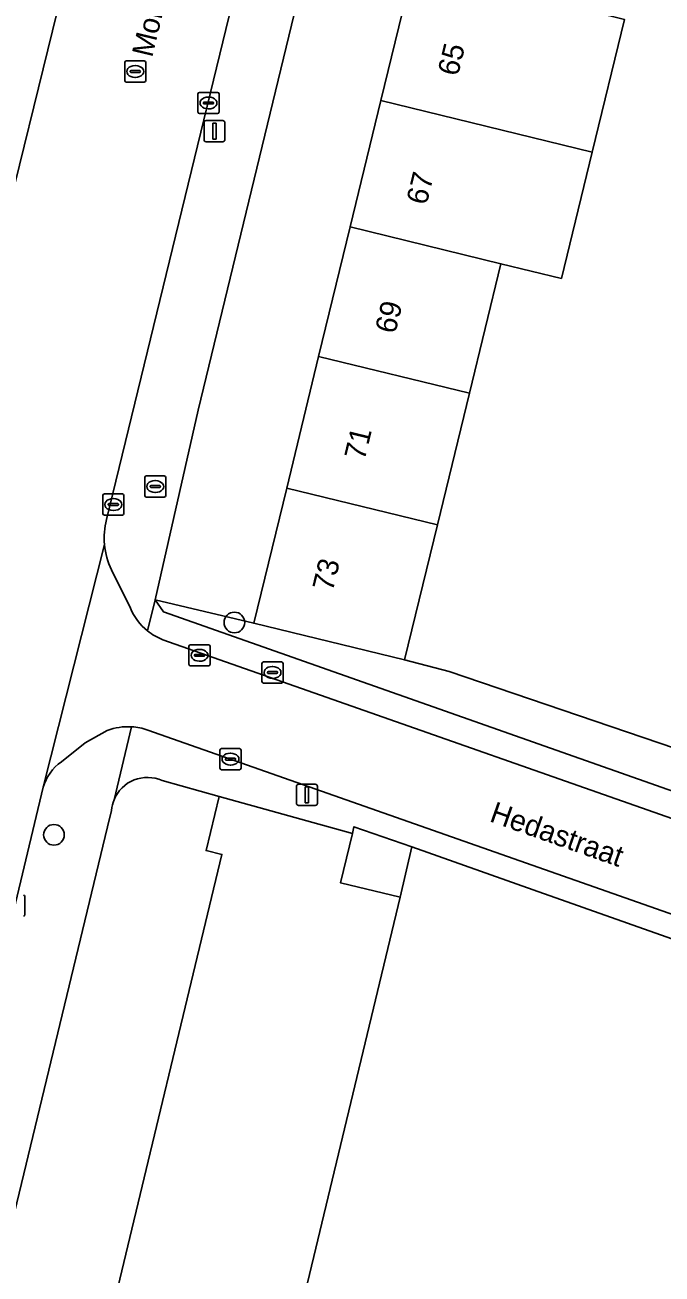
# Model space of a CAD drawing. Extents: x 162803 to 163818, y 381639 to 382475.
# Drawn here: x 163168.5 to 163198.6, y 382076.1 to 382135.2 of the extents above; entities that cross this region are included whole.
import ezdxf

# ---------------------------------------------------------------- set-up
doc = ezdxf.new("R2010")
doc.units = 0
for name, color, linetype in [('IMGEO_Boom', 7, 'Continuous'), ('IMGEO_Brandkraan', 7, 'Continuous'), ('IMGEO_Erf', 7, 'Continuous'), ('IMGEO_Groenvoorziening', 7, 'Continuous'), ('IMGEO_Hek', 7, 'Continuous'), ('IMGEO_Kolk', 7, 'Continuous'), ('IMGEO_Lichtmast', 7, 'Continuous'), ('IMGEO_Muur', 7, 'Continuous'), ('IMGEO_Openbare_ruimte_label', 7, 'Continuous'), ('IMGEO_Pand', 7, 'Continuous'), ('IMGEO_Pand_nummerreeks', 7, 'Continuous'), ('IMGEO_Rijbaan_lokaal_open', 7, 'Continuous'), ('IMGEO_Rioolput', 7, 'Continuous'), ('IMGEO_Voetpad_open', 7, 'Continuous')]:
    doc.layers.add(name, color=color, linetype=linetype)

msp = doc.modelspace()

# ---------------------------------------------------------------- linework, layer by layer
at = {"layer": 'IMGEO_Boom'}
for centre in [(163178.37, 382106.921), (163169.825, 382096.87)]:
    msp.add_circle(centre, 0.489, dxfattribs=at)
at = {"layer": 'IMGEO_Brandkraan'}
for p, q in [((163174.122, 382112.93), (163174.122, 382113.782)), ((163174.197, 382113.856), (163175.049, 382113.856)), ((163174.381, 382113.35), (163174.381, 382113.362)), ((163174.424, 382113.399), (163174.822, 382113.399)), ((163174.61, 382113.636), (163174.635, 382113.636)), ((163174.865, 382113.362), (163174.865, 382113.35)), ((163175.123, 382113.782), (163175.123, 382112.93)), ((163175.049, 382112.856), (163174.197, 382112.856)), ((163174.819, 382113.313), (163174.421, 382113.313)), ((163174.633, 382113.076), (163174.608, 382113.076))]:
    msp.add_line(p, q, dxfattribs=at)
for points in [[(163174.122, 382112.93), (163174.122, 382113.782)], [(163174.197, 382113.856), (163175.049, 382113.856)], [(163175.123, 382113.782), (163175.123, 382112.93)], [(163175.049, 382112.856), (163174.197, 382112.856)]]:
    msp.add_lwpolyline(points, dxfattribs=at)
for centre, radius, start, end in [((163174.199, 382113.78), 0.0765, 91.55205, 178.44795), ((163174.199, 382113.78), 0.0765, 91.55205, 178.44795), ((163174.421, 382113.359), 0.0403, 85.87752, 175.75265), ((163174.826, 382113.361), 0.0386, 1.73085, 96.63898), ((163175.047, 382113.78), 0.0765, 1.55205, 88.44795), ((163175.047, 382113.78), 0.0765, 1.55205, 88.44795), ((163174.199, 382112.932), 0.0765, 181.55205, 268.44795), ((163174.199, 382112.932), 0.0765, 181.55205, 268.44795), ((163174.418, 382113.349), 0.0366, 178.93798, 274.71019), ((163174.822, 382113.356), 0.043, 264.86636, 352.45326), ((163175.047, 382112.932), 0.0765, 271.55205, 358.44795), ((163175.047, 382112.932), 0.0765, 271.55205, 358.44795)]:
    msp.add_arc(centre, radius, start, end, dxfattribs=at)
for centre, major_axis, ratio, start_param, end_param in [((163174.609, 382113.356), (-0.387, 0.002), 0.722429, 4.712389, 7.853982), ((163174.634, 382113.356), (-0.39, 0.002), 0.717154, 1.570796, 4.712389)]:
    msp.add_ellipse(centre, major_axis=major_axis, ratio=ratio, start_param=start_param, end_param=end_param, dxfattribs=at)
at = {"layer": 'IMGEO_Erf'}
for points in [[(163176.66, 382116.978), (163174.616, 382107.997), (163179.292, 382106.883), (163180.848, 382113.283), (163182.363, 382119.512), (163183.854, 382125.643), (163185.308, 382131.626), (163186.835, 382137.904), (163188.325, 382144.032), (163189.78, 382150.015), (163191.343, 382156.444), (163192.835, 382162.579), (163194.277, 382168.512), (163195.768, 382174.642), (163197.258, 382180.77), (163198.564, 382186.142), (163193.704, 382187.277)], [(163213.268, 382084.245), (163214.102, 382086.634), (163213.244, 382086.941), (163211.845, 382087.442), (163199.364, 382091.852), (163192.529, 382094.267), (163186.777, 382096.299), (163186.218, 382093.918), (163175.197, 382048.077), (163177.725, 382045.829), (163177.379, 382044.53), (163184.882, 382041.832), (163192.269, 382039.176), (163195.367, 382038.062), (163195.426, 382038.245), (163195.801, 382038.331), (163197.559, 382038.734), (163198.696, 382038.994)]]:
    msp.add_lwpolyline(points, close=True, dxfattribs=at)
for points in [[(163196.846, 382135.469), (163195.32, 382129.191), (163193.866, 382123.208), (163190.994, 382123.906), (163189.504, 382117.776), (163187.989, 382111.546), (163186.433, 382105.147), (163188.549, 382104.606), (163199.26, 382100.963), (163200.322, 382103.96), (163203.294, 382102.907), (163202.233, 382099.91), (163203.077, 382099.614), (163208.418, 382118.348), (163206.631, 382118.884), (163207.769, 382122.674), (163209.503, 382122.153), (163214.272, 382138.883)], [(163177.779, 382095.946), (163177.029, 382096.127), (163177.644, 382098.685), (163174.947, 382099.435)], [(163172.549, 382098.026), (163172.362, 382097.253), (163161.731, 382053.278), (163161.928, 382051.741)], [(163162.82, 382050.904), (163165.45, 382050.178), (163166.071, 382052.76), (163167.324, 382052.459), (163177.779, 382095.946)]]:
    msp.add_lwpolyline(points, dxfattribs=at)
for centre, radius, start, end in [((163174.246, 382097.884), 1.702, 65.67863, 157.73309), ((163174.267, 382097.876), 1.725, 157.73712, 174.99585)]:
    msp.add_arc(centre, radius, start, end, dxfattribs=at)
at = {"layer": 'IMGEO_Groenvoorziening'}
msp.add_lwpolyline([(163188.549, 382104.606), (163186.433, 382105.147), (163179.292, 382106.883), (163174.616, 382107.997), (163175.008, 382107.422), (163201.682, 382098.031), (163202.434, 382097.766), (163203.077, 382099.614), (163202.233, 382099.91), (163199.26, 382100.963)], close=True, dxfattribs=at)
at = {"layer": 'IMGEO_Hek'}
msp.add_lwpolyline([(163199.26, 382100.963), (163188.549, 382104.606), (163186.433, 382105.147)], dxfattribs=at)
at = {"layer": 'IMGEO_Kolk'}
for p, q in [((163176.644, 382131.087), (163176.644, 382131.939)), ((163176.719, 382132.013), (163177.571, 382132.013)), ((163177.132, 382131.793), (163177.157, 382131.793)), ((163177.645, 382131.939), (163177.645, 382131.087)), ((163176.903, 382131.507), (163176.903, 382131.519)), ((163177.341, 382131.47), (163176.943, 382131.47)), ((163176.946, 382131.556), (163177.344, 382131.556)), ((163177.155, 382131.233), (163177.13, 382131.233)), ((163177.387, 382131.519), (163177.387, 382131.507)), ((163177.571, 382131.013), (163176.719, 382131.013)), ((163172.137, 382112.078), (163172.137, 382112.93)), ((163172.212, 382113.004), (163173.064, 382113.004)), ((163172.625, 382112.784), (163172.65, 382112.784)), ((163173.138, 382112.93), (163173.138, 382112.078)), ((163172.396, 382112.498), (163172.396, 382112.51)), ((163172.834, 382112.461), (163172.436, 382112.461)), ((163172.439, 382112.547), (163172.837, 382112.547)), ((163172.648, 382112.224), (163172.623, 382112.224)), ((163172.88, 382112.51), (163172.88, 382112.498)), ((163173.064, 382112.004), (163172.212, 382112.004)), ((163179.677, 382104.129), (163179.677, 382104.981)), ((163179.752, 382105.055), (163180.604, 382105.055)), ((163179.936, 382104.549), (163179.936, 382104.561)), ((163180.374, 382104.512), (163179.976, 382104.512)), ((163179.979, 382104.598), (163180.377, 382104.598)), ((163180.165, 382104.835), (163180.19, 382104.835)), ((163180.42, 382104.561), (163180.42, 382104.549)), ((163180.678, 382104.981), (163180.678, 382104.129)), ((163180.604, 382104.055), (163179.752, 382104.055)), ((163180.188, 382104.275), (163180.163, 382104.275)), ((163177.761, 382100.953), (163178.613, 382100.953)), ((163177.686, 382100.027), (163177.686, 382100.879)), ((163177.945, 382100.447), (163177.945, 382100.459)), ((163178.383, 382100.41), (163177.985, 382100.41)), ((163177.988, 382100.496), (163178.386, 382100.496)), ((163178.174, 382100.733), (163178.199, 382100.733)), ((163178.429, 382100.459), (163178.429, 382100.447)), ((163178.687, 382100.879), (163178.687, 382100.027)), ((163178.613, 382099.953), (163177.761, 382099.953)), ((163178.197, 382100.173), (163178.172, 382100.173)), ((163168.45, 382093.946), (163168.45, 382093.094))]:
    msp.add_line(p, q, dxfattribs=at)
for points in [[(163176.644, 382131.087), (163176.644, 382131.939)], [(163176.719, 382132.013), (163177.571, 382132.013)], [(163177.645, 382131.939), (163177.645, 382131.087)], [(163177.571, 382131.013), (163176.719, 382131.013)], [(163172.137, 382112.078), (163172.137, 382112.93)], [(163172.212, 382113.004), (163173.064, 382113.004)], [(163173.138, 382112.93), (163173.138, 382112.078)], [(163173.064, 382112.004), (163172.212, 382112.004)], [(163179.677, 382104.129), (163179.677, 382104.981)], [(163179.752, 382105.055), (163180.604, 382105.055)], [(163180.678, 382104.981), (163180.678, 382104.129)], [(163180.604, 382104.055), (163179.752, 382104.055)], [(163177.761, 382100.953), (163178.613, 382100.953)], [(163177.686, 382100.027), (163177.686, 382100.879)], [(163178.687, 382100.879), (163178.687, 382100.027)], [(163178.613, 382099.953), (163177.761, 382099.953)], [(163168.45, 382093.946), (163168.45, 382093.094)]]:
    msp.add_lwpolyline(points, dxfattribs=at)
for centre, radius, start, end in [((163176.721, 382131.937), 0.0765, 91.55205, 178.44795), ((163176.721, 382131.937), 0.0765, 91.55205, 178.44795), ((163177.569, 382131.937), 0.0765, 1.55205, 88.44795), ((163177.569, 382131.937), 0.0765, 1.55205, 88.44795), ((163176.943, 382131.516), 0.0403, 85.87752, 175.75265), ((163176.94, 382131.506), 0.0366, 178.93798, 274.71019), ((163177.344, 382131.513), 0.043, 264.86636, 352.45326), ((163177.348, 382131.518), 0.0386, 1.73085, 96.63898), ((163176.721, 382131.089), 0.0765, 181.55205, 268.44795), ((163176.721, 382131.089), 0.0765, 181.55205, 268.44795), ((163177.569, 382131.089), 0.0765, 271.55205, 358.44795), ((163177.569, 382131.089), 0.0765, 271.55205, 358.44795), ((163172.214, 382112.928), 0.0765, 91.55205, 178.44795), ((163172.214, 382112.928), 0.0765, 91.55205, 178.44795), ((163173.062, 382112.928), 0.0765, 1.55205, 88.44795), ((163173.062, 382112.928), 0.0765, 1.55205, 88.44795), ((163172.436, 382112.507), 0.0403, 85.87752, 175.75265), ((163172.433, 382112.497), 0.0366, 178.93798, 274.71019), ((163172.837, 382112.504), 0.043, 264.86636, 352.45326), ((163172.841, 382112.509), 0.0386, 1.73085, 96.63898), ((163172.214, 382112.08), 0.0765, 181.55205, 268.44795), ((163172.214, 382112.08), 0.0765, 181.55205, 268.44795), ((163173.062, 382112.08), 0.0765, 271.55205, 358.44795), ((163173.062, 382112.08), 0.0765, 271.55205, 358.44795), ((163179.754, 382104.979), 0.0765, 91.55205, 178.44795), ((163179.754, 382104.979), 0.0765, 91.55205, 178.44795), ((163179.976, 382104.558), 0.0403, 85.87752, 175.75265), ((163179.973, 382104.548), 0.0366, 178.93798, 274.71019), ((163180.377, 382104.555), 0.043, 264.86636, 352.45326), ((163180.381, 382104.56), 0.0386, 1.73085, 96.63898), ((163180.602, 382104.979), 0.0765, 1.55205, 88.44795), ((163180.602, 382104.979), 0.0765, 1.55205, 88.44795), ((163179.754, 382104.131), 0.0765, 181.55205, 268.44795), ((163179.754, 382104.131), 0.0765, 181.55205, 268.44795), ((163180.602, 382104.131), 0.0765, 271.55205, 358.44795), ((163180.602, 382104.131), 0.0765, 271.55205, 358.44795), ((163177.763, 382100.877), 0.0765, 91.55205, 178.44795), ((163177.763, 382100.877), 0.0765, 91.55205, 178.44795), ((163178.611, 382100.877), 0.0765, 1.55205, 88.44795), ((163178.611, 382100.877), 0.0765, 1.55205, 88.44795), ((163177.985, 382100.456), 0.0403, 85.87752, 175.75265), ((163177.982, 382100.446), 0.0366, 178.93798, 274.71019), ((163178.386, 382100.453), 0.043, 264.86636, 352.45326), ((163178.39, 382100.458), 0.0386, 1.73085, 96.63898), ((163177.763, 382100.029), 0.0765, 181.55205, 268.44795), ((163177.763, 382100.029), 0.0765, 181.55205, 268.44795), ((163178.611, 382100.029), 0.0765, 271.55205, 358.44795), ((163178.611, 382100.029), 0.0765, 271.55205, 358.44795), ((163168.374, 382093.944), 0.0765, 1.55205, 88.44795), ((163168.374, 382093.944), 0.0765, 1.55205, 88.44795), ((163168.374, 382093.096), 0.0765, 271.55205, 358.44795), ((163168.374, 382093.096), 0.0765, 271.55205, 358.44795)]:
    msp.add_arc(centre, radius, start, end, dxfattribs=at)
for centre, major_axis, ratio, start_param, end_param in [((163177.131, 382131.513), (-0.387, 0.002), 0.722429, 4.712389, 7.853982), ((163177.156, 382131.513), (-0.39, 0.002), 0.717154, 1.570796, 4.712389), ((163172.624, 382112.504), (-0.387, 0.002), 0.722429, 4.712389, 7.853982), ((163172.649, 382112.504), (-0.39, 0.002), 0.717154, 1.570796, 4.712389), ((163180.164, 382104.555), (-0.387, 0.002), 0.722429, 4.712389, 7.853982), ((163180.189, 382104.555), (-0.39, 0.002), 0.717154, 1.570796, 4.712389), ((163178.173, 382100.453), (-0.387, 0.002), 0.722429, 4.712389, 7.853982), ((163178.198, 382100.453), (-0.39, 0.002), 0.717154, 1.570796, 4.712389)]:
    msp.add_ellipse(centre, major_axis=major_axis, ratio=ratio, start_param=start_param, end_param=end_param, dxfattribs=at)
at = {"layer": 'IMGEO_Lichtmast'}
for p, q in [((163176.932, 382129.778), (163176.932, 382130.578)), ((163176.932, 382130.578), (163176.932, 382129.778)), ((163177.032, 382130.678), (163177.822, 382130.678)), ((163177.822, 382130.678), (163177.032, 382130.678)), ((163177.922, 382130.578), (163177.922, 382129.778)), ((163177.922, 382129.778), (163177.922, 382130.578)), ((163177.822, 382129.678), (163177.032, 382129.678)), ((163177.032, 382129.678), (163177.822, 382129.678)), ((163181.411, 382099.26), (163182.201, 382099.26)), ((163182.201, 382099.26), (163181.411, 382099.26)), ((163181.311, 382098.36), (163181.311, 382099.16)), ((163181.311, 382099.16), (163181.311, 382098.36)), ((163182.301, 382099.16), (163182.301, 382098.36)), ((163182.301, 382098.36), (163182.301, 382099.16)), ((163182.201, 382098.26), (163181.411, 382098.26)), ((163181.411, 382098.26), (163182.201, 382098.26))]:
    msp.add_line(p, q, dxfattribs=at)
for points in [[(163177.352, 382130.553), (163177.502, 382130.553), (163177.502, 382129.803), (163177.352, 382129.803), (163177.352, 382130.553)], [(163181.731, 382099.135), (163181.881, 382099.135), (163181.881, 382098.385), (163181.731, 382098.385), (163181.731, 382099.135)]]:
    msp.add_lwpolyline(points, dxfattribs=at)
for centre, start, end in [((163177.032, 382130.578), 90, 180), ((163177.032, 382130.578), 90, 180), ((163177.822, 382130.578), 0, 90), ((163177.822, 382130.578), 360, 90), ((163177.032, 382129.778), 180, 270), ((163177.032, 382129.778), 180, 270), ((163177.822, 382129.778), 270, 0), ((163177.822, 382129.778), 270, 0), ((163181.411, 382099.16), 90, 180), ((163181.411, 382099.16), 90, 180), ((163182.201, 382099.16), 0, 90), ((163182.201, 382099.16), 360, 90), ((163181.411, 382098.36), 180, 270), ((163181.411, 382098.36), 180, 270), ((163182.201, 382098.36), 270, 0), ((163182.201, 382098.36), 270, 0)]:
    msp.add_arc(centre, 0.1, start, end, dxfattribs=at)
at = {"layer": 'IMGEO_Muur'}
for points in [[(163161.731, 382053.278), (163172.362, 382097.253)], [(163186.218, 382093.918), (163186.777, 382096.299)], [(163186.777, 382096.299), (163192.529, 382094.267)], [(163192.529, 382094.267), (163199.364, 382091.852)]]:
    msp.add_lwpolyline(points, dxfattribs=at)
at = {"layer": 'IMGEO_Pand'}
for points in [[(163186.835, 382137.904), (163185.308, 382131.626), (163195.32, 382129.191), (163196.846, 382135.469), (163193.976, 382136.167)], [(163183.854, 382125.643), (163190.994, 382123.906), (163193.866, 382123.208), (163195.32, 382129.191), (163185.308, 382131.626)], [(163183.854, 382125.643), (163182.363, 382119.512), (163189.504, 382117.776), (163190.994, 382123.906)], [(163189.504, 382117.776), (163182.363, 382119.512), (163180.848, 382113.283), (163187.989, 382111.546)], [(163180.848, 382113.283), (163179.292, 382106.883), (163186.433, 382105.147), (163187.989, 382111.546)], [(163177.644, 382098.685), (163177.029, 382096.127), (163177.779, 382095.946), (163167.324, 382052.459), (163166.071, 382052.76), (163165.45, 382050.178), (163165.388, 382049.919), (163167.09, 382049.51), (163166.822, 382048.392), (163171.412, 382047.289), (163171.798, 382048.894), (163175.197, 382048.077), (163186.218, 382093.918), (163183.399, 382094.595), (163183.96, 382096.93)]]:
    msp.add_lwpolyline(points, close=True, dxfattribs=at)
at = {"layer": 'IMGEO_Rijbaan_lokaal_open'}
for points in [[(163172.306, 382111.79), (163181.993, 382151.527), (163174.142, 382153.38), (163171.317, 382141.304), (163167.754, 382126.763), (163167.679, 382126.45), (163166.904, 382123.234), (163164.661, 382113.922), (163164.02, 382111.263), (163160.479, 382096.566), (163159.78, 382093.666), (163158.005, 382086.598), (163165.855, 382084.706), (163169.308, 382099.118)], [(163167.754, 382126.763), (163171.317, 382141.304)], [(163169.308, 382099.118), (163172.218, 382110.61)], [(163172.218, 382110.61), (163169.308, 382099.118)], [(163173.447, 382107.598), (163172.543, 382109.406)], [(163174.269, 382101.829), (163214.509, 382087.698), (163225.781, 382083.598), (163227.165, 382087.79), (163174.984, 382106.106)], [(163170.176, 382100.329), (163171.299, 382101.222), (163172.342, 382101.804)]]:
    msp.add_lwpolyline(points, dxfattribs=at)
for centre, radius, start, end in [((163176.118, 382110.912), 3.912, 167.03529, 184.43468), ((163175.809, 382110.933), 3.605, 185.14595, 205.06611), ((163175.971, 382108.654), 2.735, 202.69949, 231.1596), ((163175.941, 382108.624), 2.694, 231.26149, 249.19798), ((163173.336, 382099.23), 2.759, 86.48348, 111.11249), ((163173.353, 382099.275), 2.713, 70.27185, 86.79118), ((163171.584, 382098.404), 2.385, 126.16802, 162.56887)]:
    msp.add_arc(centre, radius, start, end, dxfattribs=at)
at = {"layer": 'IMGEO_Rioolput'}
for p, q in [((163173.251, 382133.502), (163174.103, 382133.502)), ((163173.176, 382132.576), (163173.176, 382133.428)), ((163173.435, 382132.996), (163173.435, 382133.008)), ((163173.873, 382132.959), (163173.475, 382132.959)), ((163173.478, 382133.045), (163173.876, 382133.045)), ((163173.664, 382133.282), (163173.689, 382133.282)), ((163173.919, 382133.008), (163173.919, 382132.996)), ((163174.177, 382133.428), (163174.177, 382132.576)), ((163174.103, 382132.502), (163173.251, 382132.502)), ((163173.687, 382132.722), (163173.662, 382132.722)), ((163176.22, 382104.942), (163176.22, 382105.794)), ((163176.295, 382105.868), (163177.147, 382105.868)), ((163177.221, 382105.794), (163177.221, 382104.942)), ((163176.479, 382105.362), (163176.479, 382105.374)), ((163176.917, 382105.325), (163176.519, 382105.325)), ((163176.522, 382105.411), (163176.92, 382105.411)), ((163176.731, 382105.088), (163176.706, 382105.088)), ((163176.708, 382105.648), (163176.733, 382105.648)), ((163176.963, 382105.374), (163176.963, 382105.362)), ((163177.147, 382104.868), (163176.295, 382104.868))]:
    msp.add_line(p, q, dxfattribs=at)
for points in [[(163173.251, 382133.502), (163174.103, 382133.502)], [(163173.176, 382132.576), (163173.176, 382133.428)], [(163174.177, 382133.428), (163174.177, 382132.576)], [(163174.103, 382132.502), (163173.251, 382132.502)], [(163176.22, 382104.942), (163176.22, 382105.794)], [(163176.295, 382105.868), (163177.147, 382105.868)], [(163177.221, 382105.794), (163177.221, 382104.942)], [(163177.147, 382104.868), (163176.295, 382104.868)]]:
    msp.add_lwpolyline(points, dxfattribs=at)
for centre, radius, start, end in [((163173.253, 382133.426), 0.0765, 91.55205, 178.44795), ((163173.253, 382133.426), 0.0765, 91.55205, 178.44795), ((163174.101, 382133.426), 0.0765, 1.55205, 88.44795), ((163174.101, 382133.426), 0.0765, 1.55205, 88.44795), ((163173.475, 382133.005), 0.0403, 85.87752, 175.75265), ((163173.472, 382132.995), 0.0366, 178.93798, 274.71019), ((163173.876, 382133.002), 0.043, 264.86636, 352.45326), ((163173.88, 382133.007), 0.0386, 1.73085, 96.63898), ((163173.253, 382132.578), 0.0765, 181.55205, 268.44795), ((163173.253, 382132.578), 0.0765, 181.55205, 268.44795), ((163174.101, 382132.578), 0.0765, 271.55205, 358.44795), ((163174.101, 382132.578), 0.0765, 271.55205, 358.44795), ((163176.297, 382105.792), 0.0765, 91.55205, 178.44795), ((163176.297, 382105.792), 0.0765, 91.55205, 178.44795), ((163177.145, 382105.792), 0.0765, 1.55205, 88.44795), ((163177.145, 382105.792), 0.0765, 1.55205, 88.44795), ((163176.519, 382105.371), 0.0403, 85.87752, 175.75265), ((163176.516, 382105.361), 0.0366, 178.93798, 274.71019), ((163176.92, 382105.368), 0.043, 264.86636, 352.45326), ((163176.924, 382105.373), 0.0386, 1.73085, 96.63898), ((163176.297, 382104.944), 0.0765, 181.55205, 268.44795), ((163176.297, 382104.944), 0.0765, 181.55205, 268.44795), ((163177.145, 382104.944), 0.0765, 271.55205, 358.44795), ((163177.145, 382104.944), 0.0765, 271.55205, 358.44795)]:
    msp.add_arc(centre, radius, start, end, dxfattribs=at)
for centre, major_axis, ratio, start_param, end_param in [((163173.663, 382133.002), (-0.387, 0.002), 0.722429, 4.712389, 7.853982), ((163173.688, 382133.002), (-0.39, 0.002), 0.717154, 1.570796, 4.712389), ((163176.707, 382105.368), (-0.387, 0.002), 0.722429, 4.712389, 7.853982), ((163176.732, 382105.368), (-0.39, 0.002), 0.717154, 1.570796, 4.712389)]:
    msp.add_ellipse(centre, major_axis=major_axis, ratio=ratio, start_param=start_param, end_param=end_param, dxfattribs=at)
at = {"layer": 'IMGEO_Voetpad_open'}
for points in [[(163206.824, 382254.998), (163205.6, 382250), (163198.38, 382219.883), (163197.737, 382217.199), (163182.664, 382154.325), (163181.993, 382151.527), (163172.306, 382111.79)], [(163174.255, 382106.523), (163174.616, 382107.997), (163176.66, 382116.978), (163193.704, 382187.277), (163194.519, 382190.638), (163195.134, 382193.161), (163195.885, 382196.387), (163208.662, 382250)], [(163172.543, 382109.406), (163173.447, 382107.598)], [(163175.008, 382107.422), (163174.616, 382107.997), (163174.255, 382106.523)], [(163229.689, 382087.234), (163230.068, 382088.548), (163229.068, 382088.4), (163226.305, 382089.363), (163203.8, 382097.286), (163202.434, 382097.766), (163201.682, 382098.031), (163175.008, 382107.422)], [(163174.984, 382106.106), (163227.165, 382087.79), (163227.944, 382087.547)], [(163172.342, 382101.804), (163171.299, 382101.222), (163170.176, 382100.329)], [(163172.671, 382098.529), (163173.505, 382101.984)], [(163173.505, 382101.984), (163172.671, 382098.529)], [(163174.947, 382099.435), (163177.644, 382098.685), (163183.96, 382096.93), (163184.037, 382097.249), (163186.777, 382096.299), (163192.529, 382094.267), (163199.364, 382091.852), (163211.845, 382087.442), (163213.244, 382086.941), (163214.102, 382086.634), (163216.698, 382085.758), (163223.425, 382083.487), (163222.696, 382081.21), (163226.318, 382080.043), (163227.323, 382083.11), (163225.781, 382083.598), (163214.509, 382087.698), (163174.269, 382101.829)], [(163169.308, 382099.118), (163165.855, 382084.706), (163165.19, 382081.932), (163158.197, 382052.792), (163157.77, 382051.207)], [(163172.362, 382097.253), (163172.549, 382098.026)], [(163159.769, 382045.519), (163161.731, 382053.278), (163172.362, 382097.253)]]:
    msp.add_lwpolyline(points, dxfattribs=at)
msp.add_lwpolyline([(163186.777, 382096.299), (163184.037, 382097.249), (163183.96, 382096.93), (163183.399, 382094.595), (163186.218, 382093.918)], close=True, dxfattribs=at)
for centre, radius, start, end in [((163176.118, 382110.912), 3.912, 167.03529, 184.43468), ((163175.809, 382110.933), 3.605, 185.14595, 205.06611), ((163175.971, 382108.654), 2.735, 202.69949, 231.1596), ((163175.941, 382108.624), 2.694, 231.26149, 249.19798), ((163173.336, 382099.23), 2.759, 86.48348, 111.11249), ((163173.353, 382099.275), 2.713, 70.27185, 86.79118), ((163171.584, 382098.404), 2.385, 126.16802, 162.56887), ((163174.246, 382097.884), 1.702, 65.67863, 157.73309), ((163174.267, 382097.876), 1.725, 157.73712, 174.99585)]:
    msp.add_arc(centre, radius, start, end, dxfattribs=at)

# ---------------------------------------------------------------- texts
at = {"layer": 'IMGEO_Openbare_ruimte_label'}
for s, rotation, p in [('Moreelselaan', 76.53322, (163174.477, 382133.634)), ('Hedastraat', 340.55043, (163190.41, 382097.521))]:
    msp.add_text(s, height=1, rotation=rotation, dxfattribs=at).set_placement(p)
at = {"layer": 'IMGEO_Pand_nummerreeks'}
for s, p in [('65', (163188.955, 382132.741)), ('67', (163187.473, 382126.644)), ('69', (163185.99, 382120.547)), ('71', (163184.535, 382114.56)), ('73', (163183.025, 382108.353))]:
    msp.add_text(s, height=1, rotation=76.33362, dxfattribs=at).set_placement(p)

doc.saveas('drawing.dxf')
